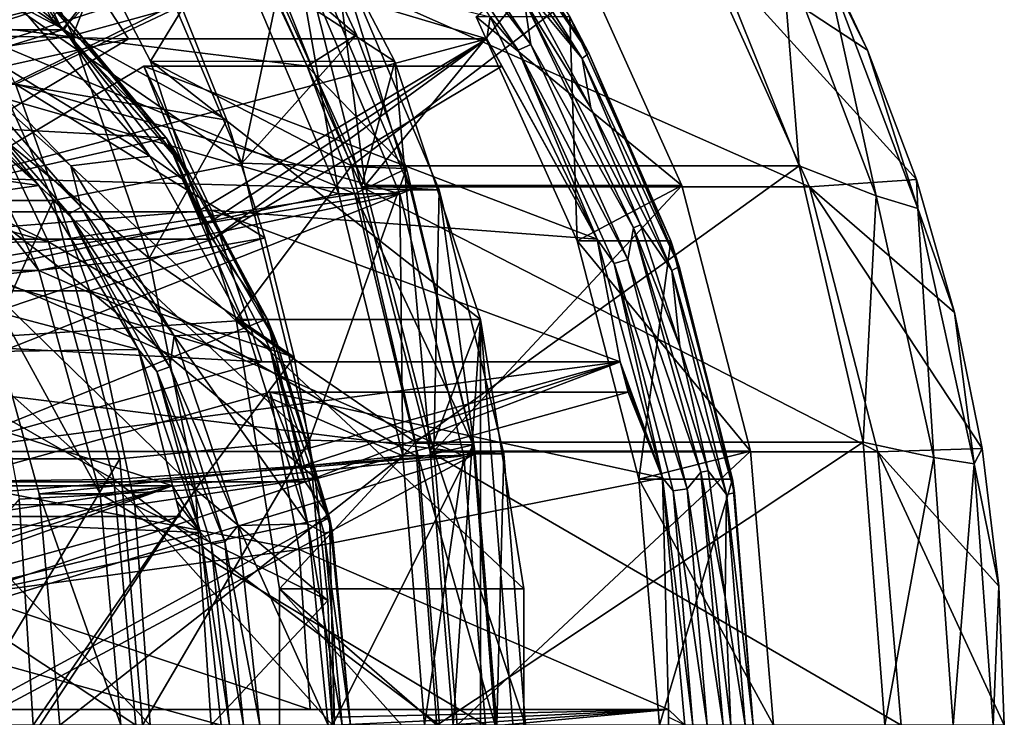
# Model space of a CAD drawing. Header units: metres. Extents: x 26 to 263, y -109 to 109.
# Tile 769 of 771: x 256.63 to 262.89, y 0.05 to 4.48. Entities that reach past the tile are written whole.
import ezdxf

# ---------------------------------------------------------------- set-up
doc = ezdxf.new("R2010")
doc.units = ezdxf.units.M
doc.layers.add('solid_500750', color=7, linetype='CONTINUOUS')

msp = doc.modelspace()

# ---------------------------------------------------------------- linework, layer by layer
at = {"layer": 'solid_500750'}
for points in [[(256.832245, 4.490128, 82.354691), (258.266174, 6.11606, 82.738861), (256.899994, 4.41886, 82.372849)], [(256.899994, 4.41886, 82.372849), (258.266174, 6.11606, 82.738861), (258.402771, 5.974639, 82.775459)], [(254.622711, 4.41886, 90.873077), (256.125488, 5.974639, 91.275688), (256.769958, 5.204803, 91.448349)], [(256.899994, 4.41886, 82.372849), (256.125488, 5.974639, 91.275688), (254.622711, 4.41886, 90.873077)], [(256.899994, 4.41886, 82.372849), (258.402771, 5.974639, 82.775459), (256.125488, 5.974639, 91.275688)], [(258.09024, 4.971088, 96.046661), (256.137299, 4.474844, 95.523445), (255.224426, 5.726282, 95.278877)], [(256.966644, 4.382412, 103.489616), (256.299469, 5.715424, 103.310875), (255.328812, 5.5, 106.82296)], [(257.318481, 5.269838, 100.498589), (256.299469, 5.715424, 103.310875), (256.966644, 4.382412, 103.489616)], [(256.664307, 5.742763, 99.598648), (257.461273, 4.218143, 99.812164), (258.070801, 5.221104, 99.975456)], [(259.014282, 4.217278, 94.016632), (257.461273, 4.218143, 99.812164), (256.664307, 5.742763, 99.598648)], [(259.014282, 4.217278, 94.016632), (256.664307, 5.742763, 99.598648), (258.21698, 5.742597, 93.803032)], [(258.21698, 5.742597, 93.803032), (258.091095, 5.000273, 93.769295), (258.802856, 3.420044, 93.959991)], [(259.014282, 4.217278, 94.016632), (258.21698, 5.742597, 93.803032), (258.802856, 3.420044, 93.959991)], [(258.970795, 5.513024, 82.410095), (259.043945, 5.560113, 82.353813), (259.879333, 4.325, 82.577621)], [(259.799072, 4.288371, 82.632004), (259.6203, 4.500995, 82.687538), (258.970795, 5.513024, 82.410095)], [(259.799072, 4.288371, 82.632004), (258.970795, 5.513024, 82.410095), (259.879333, 4.325, 82.577621)], [(259.879333, 4.325, 82.577621), (259.043945, 5.560113, 82.353813), (259.836121, 4.60656, 82.538307)], [(259.427429, 5.466437, 82.456497), (259.464355, 5.511456, 82.542229), (260.247314, 4.270773, 82.751991)], [(260.247314, 4.270773, 82.751991), (259.464355, 5.511456, 82.542229), (260.127289, 4.5, 82.823364)], [(256.966644, 4.382412, 103.489616), (255.328812, 5.5, 106.82296), (255.927155, 4.209518, 107.039711)], [(260.20401, 4.235888, 82.664551), (259.433563, 5.303184, 82.43045), (259.427429, 5.466437, 82.456497)], [(260.20401, 4.235888, 82.664551), (259.427429, 5.466437, 82.456497), (260.247314, 4.270773, 82.751991)], [(254.867294, 5.389723, 95.183197), (255.726547, 4.211748, 95.413399), (257.991669, 4.949747, 96.020241)], [(256.114716, 4.211748, 93.964493), (255.255463, 5.389723, 93.734291), (258.379822, 4.949747, 94.571342)], [(256.602417, 4.072176, 100.306747), (255.955002, 5.298323, 100.133301), (257.656708, 4.57081, 100.589203)], [(256.017761, 5.257553, 81.618858), (256.943329, 4.471181, 81.866821), (255.997391, 5.196609, 81.53756)], [(256.017761, 5.257553, 81.618858), (256.70282, 4.71897, 81.905914), (256.943329, 4.471181, 81.866821)], [(257.318481, 5.269838, 100.498589), (256.966644, 4.382412, 103.489616), (257.656708, 4.57081, 100.589203)], [(260.20401, 4.235888, 82.664551), (259.877197, 4.632884, 82.549309), (259.433563, 5.303184, 82.43045)], [(254.622711, 4.41886, 90.873077), (256.769958, 5.204803, 91.448349), (257.321259, 4.36131, 91.596046)], [(255.997391, 5.196609, 81.53756), (256.912231, 4.419353, 81.782646), (256.625458, 4.570092, 81.678139)], [(256.943329, 4.471181, 81.866821), (256.912231, 4.419353, 81.782646), (255.997391, 5.196609, 81.53756)], [(258.04184, 3.571523, 100.69239), (257.336823, 5.235544, 100.503502), (256.148254, 4.875161, 100.185074)], [(259.598572, 4.36131, 83.095818), (257.321259, 4.36131, 91.596046), (256.769958, 5.204803, 91.448349)], [(259.6203, 4.500995, 82.687538), (259.598572, 4.36131, 83.095818), (256.769958, 5.204803, 91.448349)], [(258.386475, 5.207694, 96.643654), (257.336823, 5.235544, 100.503502), (258.04184, 3.571523, 100.69239)], [(257.461273, 4.218143, 99.812164), (258.737854, 3.553834, 100.154167), (258.070801, 5.221104, 99.975456)], [(258.771179, 4.386723, 96.746719), (258.386475, 5.207694, 96.643654), (258.04184, 3.571523, 100.69239)], [(260.917511, 5.220891, 89.350197), (258.070801, 5.221104, 99.975456), (258.737854, 3.553834, 100.154167)], [(258.771179, 4.386723, 96.746719), (258.09024, 4.971088, 96.046661), (258.386475, 5.207694, 96.643654)], [(261.584564, 3.553695, 89.528908), (260.917511, 5.220891, 89.350197), (258.737854, 3.553834, 100.154167)], [(261.471344, 4.949973, 87.40728), (260.917511, 5.220891, 89.350197), (261.584564, 3.553695, 89.528908)], [(261.645081, 5.083052, 83.333519), (262.019684, 4.289638, 83.433884), (260.937927, 5, 83.144073)], [(261.752045, 4.830912, 85.404182), (262.019684, 4.289638, 83.433884), (261.645081, 5.083052, 83.333519)], [(260.124268, 5.0125, 86.264816), (258.112305, 5.012291, 93.774986), (258.8255, 3.428962, 93.966057)], [(258.8255, 3.428962, 93.966057), (258.112305, 5.012291, 93.774986), (258.624847, 4.985344, 93.912292)], [(260.124268, 5.0125, 86.264816), (258.8255, 3.428962, 93.966057), (260.837646, 3.428752, 86.455933)], [(260.124268, 5.0125, 86.264816), (260.837646, 3.428752, 86.455933), (259.532104, 4.5, 85.045013)], [(258.443695, 4.985344, 94.588448), (254.569916, 4.683691, 93.550629), (255.015182, 4.114328, 93.669922)], [(258.443695, 4.985344, 94.588448), (255.015182, 4.114328, 93.669922), (255.400436, 3.500191, 93.773132)], [(259.114746, 3.401484, 94.768234), (258.443695, 4.985344, 94.588448), (255.400436, 3.500191, 93.773132)], [(255.726547, 4.211748, 95.413399), (258.658234, 3.376469, 96.19883), (257.991669, 4.949747, 96.020241)], [(256.114716, 4.211748, 93.964493), (258.379822, 4.949747, 94.571342), (259.046417, 3.376469, 94.749924)], [(258.09024, 4.971088, 96.046661), (258.457764, 4.187133, 96.145119), (256.137299, 4.474844, 95.523445)], [(258.379822, 4.949747, 94.571342), (257.991669, 4.949747, 96.020241), (258.658234, 3.376469, 96.19883)], [(258.771179, 4.386723, 96.746719), (258.457764, 4.187133, 96.145119), (258.09024, 4.971088, 96.046661)], [(258.091095, 5.000273, 93.769295), (260.937927, 5, 83.144073), (261.649384, 3.420444, 83.334671)], [(258.802856, 3.420044, 93.959991), (258.091095, 5.000273, 93.769295), (261.649384, 3.420444, 83.334671)], [(258.379822, 4.949747, 94.571342), (258.658234, 3.376469, 96.19883), (259.046417, 3.376469, 94.749924)], [(259.114746, 3.401484, 94.768234), (258.624847, 4.985344, 93.912292), (258.443695, 4.985344, 94.588448)], [(258.8255, 3.428962, 93.966057), (258.624847, 4.985344, 93.912292), (259.295898, 3.401484, 94.092079)], [(259.114746, 3.401484, 94.768234), (259.295898, 3.401484, 94.092079), (258.624847, 4.985344, 93.912292)], [(262.329407, 3.467839, 83.516861), (261.649384, 3.420444, 83.334671), (260.937927, 5, 83.144073)], [(262.019684, 4.289638, 83.433884), (262.329407, 3.467839, 83.516861), (260.937927, 5, 83.144073)], [(262.073059, 3.362721, 87.568489), (261.471344, 4.949973, 87.40728), (261.584564, 3.553695, 89.528908)], [(261.752045, 4.830912, 85.404182), (261.471344, 4.949973, 87.40728), (262.073059, 3.362721, 87.568489)], [(256.842194, 3.334505, 100.370987), (256.148254, 4.875161, 100.185074), (255.677658, 3.334505, 104.717697)], [(258.04184, 3.571523, 100.69239), (256.148254, 4.875161, 100.185074), (256.842194, 3.334505, 100.370987)], [(262.339294, 3.281838, 85.561516), (262.019684, 4.289638, 83.433884), (261.752045, 4.830912, 85.404182)], [(262.339294, 3.281838, 85.561516), (261.752045, 4.830912, 85.404182), (262.073059, 3.362721, 87.568489)], [(256.70282, 4.71897, 81.905914), (256.832245, 4.490128, 82.354691), (256.899994, 4.41886, 82.372849)], [(257.560822, 3.732436, 82.135788), (256.70282, 4.71897, 81.905914), (256.899994, 4.41886, 82.372849)], [(256.943329, 4.471181, 81.866821), (256.70282, 4.71897, 81.905914), (257.560822, 3.732436, 82.135788)], [(259.836121, 4.60656, 82.538307), (259.877197, 4.632884, 82.549309), (260.259552, 3.922113, 82.651749)], [(260.20401, 4.235888, 82.664551), (260.259552, 3.922113, 82.651749), (259.877197, 4.632884, 82.549309)], [(256.082886, 4.456598, 81.532776), (256.625458, 4.570092, 81.678139), (257.456299, 3.614879, 81.900726)], [(256.602417, 4.072176, 100.306747), (257.656708, 4.57081, 100.589203), (257.946747, 3.84475, 100.666908)], [(256.912231, 4.419353, 81.782646), (257.456299, 3.614879, 81.900726), (256.625458, 4.570092, 81.678139)], [(257.656708, 4.57081, 100.589203), (256.966644, 4.382412, 103.489616), (257.946747, 3.84475, 100.666908)], [(259.836121, 4.60656, 82.538307), (260.259552, 3.922113, 82.651749), (260.576416, 3.179068, 82.736641)], [(260.531403, 3.161005, 82.724571), (259.836121, 4.60656, 82.538307), (260.576416, 3.179068, 82.736641)], [(259.879333, 4.325, 82.577621), (259.836121, 4.60656, 82.538307), (260.531403, 3.161005, 82.724571)], [(253.944336, 4.463677, 103.735687), (256.137299, 4.474844, 95.523445), (256.812836, 3.070354, 95.70443)], [(254.314407, 3.77291, 103.834831), (253.944336, 4.463677, 103.735687), (256.812836, 3.070354, 95.70443)], [(256.955109, 3.553606, 81.766457), (256.082886, 4.456598, 81.532776), (257.456299, 3.614879, 81.900726)], [(256.262878, 4.161611, 81.608742), (256.082886, 4.456598, 81.532776), (256.955109, 3.553606, 81.766457)], [(258.760345, 3.375999, 96.226189), (256.812836, 3.070354, 95.70443), (256.137299, 4.474844, 95.523445)], [(258.457764, 4.187133, 96.145119), (258.760345, 3.375999, 96.226189), (256.137299, 4.474844, 95.523445)], [(256.943329, 4.471181, 81.866821), (257.702911, 3.512985, 82.07032), (256.912231, 4.419353, 81.782646)], [(256.943329, 4.471181, 81.866821), (257.560822, 3.732436, 82.135788), (257.702911, 3.512985, 82.07032)], [(260.127289, 4.5, 82.823364), (259.532104, 4.5, 85.045013), (260.172516, 3.078181, 85.216591)], [(260.837646, 3.428752, 86.455933), (260.172516, 3.078181, 85.216591), (259.532104, 4.5, 85.045013)], [(259.6203, 4.500995, 82.687538), (260.299622, 3.088616, 82.869537), (259.598572, 4.36131, 83.095818)], [(259.799072, 4.288371, 82.632004), (260.299622, 3.088616, 82.869537), (259.6203, 4.500995, 82.687538)], [(260.7677, 3.078181, 82.994942), (260.127289, 4.5, 82.823364), (260.172516, 3.078181, 85.216591)], [(260.247314, 4.270773, 82.751991), (260.127289, 4.5, 82.823364), (260.7677, 3.078181, 82.994942)], [(255.084259, 3.865215, 90.996735), (254.622711, 4.41886, 90.873077), (257.321259, 4.36131, 91.596046)], [(256.899994, 4.41886, 82.372849), (254.622711, 4.41886, 90.873077), (255.084259, 3.865215, 90.996735)], [(257.560822, 3.732436, 82.135788), (256.899994, 4.41886, 82.372849), (255.084259, 3.865215, 90.996735)], [(257.452271, 2.967764, 103.61972), (256.966644, 4.382412, 103.489616), (255.927155, 4.209518, 107.039711)], [(256.912231, 4.419353, 81.782646), (257.662994, 3.472264, 81.983788), (257.456299, 3.614879, 81.900726)], [(257.702911, 3.512985, 82.07032), (257.662994, 3.472264, 81.983788), (256.912231, 4.419353, 81.782646)], [(257.946747, 3.84475, 100.666908), (256.966644, 4.382412, 103.489616), (257.452271, 2.967764, 103.61972)], [(259.088348, 3.537076, 96.831696), (258.771179, 4.386723, 96.746719), (258.04184, 3.571523, 100.69239)], [(259.088348, 3.537076, 96.831696), (258.457764, 4.187133, 96.145119), (258.771179, 4.386723, 96.746719)], [(255.084259, 3.865215, 90.996735), (257.321259, 4.36131, 91.596046), (255.480743, 3.261209, 91.102959)], [(259.598572, 4.36131, 83.095818), (255.480743, 3.261209, 91.102959), (257.321259, 4.36131, 91.596046)], [(257.758026, 3.261209, 82.602722), (255.480743, 3.261209, 91.102959), (259.598572, 4.36131, 83.095818)], [(257.806976, 3.175, 82.615837), (257.758026, 3.261209, 82.602722), (259.598572, 4.36131, 83.095818)], [(257.806976, 3.175, 82.615837), (259.598572, 4.36131, 83.095818), (257.854614, 3.088004, 82.628601)], [(257.854614, 3.088004, 82.628601), (259.598572, 4.36131, 83.095818), (259.69516, 4.188105, 83.121696)], [(259.69516, 4.188105, 83.121696), (259.598572, 4.36131, 83.095818), (259.647339, 4.275, 83.108887)], [(260.299622, 3.088616, 82.869537), (259.647339, 4.275, 83.108887), (259.598572, 4.36131, 83.095818)], [(259.799072, 4.288371, 82.632004), (259.879333, 4.325, 82.577621), (260.494843, 2.958474, 82.742523)], [(260.494843, 2.958474, 82.742523), (259.879333, 4.325, 82.577621), (260.531403, 3.161005, 82.724571)], [(256.182739, 3.959155, 82.180687), (255.91095, 4.300073, 81.693764), (256.752167, 3.429194, 81.919136)], [(256.196564, 4.10717, 81.666855), (256.752167, 3.429194, 81.919136), (255.91095, 4.300073, 81.693764)], [(260.299622, 3.088616, 82.869537), (259.69516, 4.188105, 83.121696), (259.647339, 4.275, 83.108887)], [(260.409393, 2.933419, 82.795509), (260.299622, 3.088616, 82.869537), (259.799072, 4.288371, 82.632004)], [(260.409393, 2.933419, 82.795509), (259.799072, 4.288371, 82.632004), (260.494843, 2.958474, 82.742523)], [(260.20401, 4.235888, 82.664551), (260.247314, 4.270773, 82.751991), (260.822357, 2.913595, 82.906052)], [(260.822357, 2.913595, 82.906052), (260.247314, 4.270773, 82.751991), (260.7677, 3.078181, 82.994942)], [(262.339294, 3.281838, 85.561516), (262.329407, 3.467839, 83.516861), (262.019684, 4.289638, 83.433884)], [(255.726547, 4.211748, 95.413399), (256.362366, 2.889838, 95.58374), (258.658234, 3.376469, 96.19883)], [(256.750519, 2.889838, 94.134834), (256.362366, 2.889838, 95.58374), (255.726547, 4.211748, 95.413399)], [(256.750519, 2.889838, 94.134834), (255.726547, 4.211748, 95.413399), (256.114716, 4.211748, 93.964493)], [(257.452271, 2.967764, 103.61972), (255.927155, 4.209518, 107.039711), (256.36203, 2.847009, 107.197235)], [(256.750519, 2.889838, 94.134834), (256.114716, 4.211748, 93.964493), (259.046417, 3.376469, 94.749924)], [(257.461273, 4.218143, 99.812164), (258.005188, 2.578037, 99.957878), (258.737854, 3.553834, 100.154167)], [(259.558136, 2.577072, 94.162338), (258.005188, 2.578037, 99.957878), (257.461273, 4.218143, 99.812164)], [(259.558136, 2.577072, 94.162338), (257.461273, 4.218143, 99.812164), (259.014282, 4.217278, 94.016632)], [(259.014282, 4.217278, 94.016632), (258.802856, 3.420044, 93.959991), (259.238708, 1.736014, 94.076759)], [(259.558136, 2.577072, 94.162338), (259.014282, 4.217278, 94.016632), (259.238708, 1.736014, 94.076759)], [(260.774353, 2.889796, 82.817352), (260.259552, 3.922113, 82.651749), (260.20401, 4.235888, 82.664551)], [(260.774353, 2.889796, 82.817352), (260.20401, 4.235888, 82.664551), (260.822357, 2.913595, 82.906052)], [(257.847839, 3.272012, 91.737122), (255.577332, 3.088004, 91.128838), (257.417847, 4.188105, 91.621925)], [(257.854614, 3.088004, 82.628601), (257.417847, 4.188105, 91.621925), (255.577332, 3.088004, 91.128838)], [(256.196564, 4.10717, 81.666855), (256.262878, 4.161611, 81.608742), (257.019562, 3.291597, 81.811462)], [(257.019562, 3.291597, 81.811462), (256.262878, 4.161611, 81.608742), (256.955109, 3.553606, 81.766457)], [(260.299622, 3.088616, 82.869537), (257.847839, 3.272012, 91.737122), (257.417847, 4.188105, 91.621925)], [(260.299622, 3.088616, 82.869537), (257.417847, 4.188105, 91.621925), (259.69516, 4.188105, 83.121696)], [(257.854614, 3.088004, 82.628601), (259.69516, 4.188105, 83.121696), (257.417847, 4.188105, 91.621925)], [(259.088348, 3.537076, 96.831696), (258.760345, 3.375999, 96.226189), (258.457764, 4.187133, 96.145119)], [(255.359573, 4.072923, 104.943054), (256.602417, 4.072176, 100.306747), (257.075073, 2.759274, 100.43338)], [(255.359573, 4.072923, 104.943054), (257.075073, 2.759274, 100.43338), (255.83313, 2.758803, 105.069931)], [(256.943359, 3.248538, 81.86692), (256.752167, 3.429194, 81.919136), (256.196564, 4.10717, 81.666855)], [(256.943359, 3.248538, 81.86692), (256.196564, 4.10717, 81.666855), (257.019562, 3.291597, 81.811462)], [(256.602417, 4.072176, 100.306747), (257.946747, 3.84475, 100.666908), (258.187256, 3.097145, 100.731346)], [(257.075073, 2.759274, 100.43338), (256.602417, 4.072176, 100.306747), (258.187256, 3.097145, 100.731346)], [(256.251678, 3.889087, 82.199158), (256.182739, 3.959155, 82.180687), (256.752167, 3.429194, 81.919136)], [(256.319336, 3.817734, 82.217285), (256.251678, 3.889087, 82.199158), (256.752167, 3.429194, 81.919136)], [(260.774353, 2.889796, 82.817352), (260.576416, 3.179068, 82.736641), (260.259552, 3.922113, 82.651749)], [(257.560822, 3.732436, 82.135788), (255.084259, 3.865215, 90.996735), (255.480743, 3.261209, 91.102959)], [(257.946747, 3.84475, 100.666908), (257.452271, 2.967764, 103.61972), (258.187256, 3.097145, 100.731346)], [(256.752167, 3.429194, 81.919136), (254.588272, 3.126921, 90.863853), (254.042053, 3.817734, 90.717522)], [(256.319336, 3.817734, 82.217285), (256.752167, 3.429194, 81.919136), (254.042053, 3.817734, 90.717522)], [(254.620956, 3.049522, 103.916962), (254.314407, 3.77291, 103.834831), (256.812836, 3.070354, 95.70443)], [(257.560822, 3.732436, 82.135788), (255.480743, 3.261209, 91.102959), (257.758026, 3.261209, 82.602722)], [(257.806976, 3.175, 82.615837), (257.560822, 3.732436, 82.135788), (257.758026, 3.261209, 82.602722)], [(257.854614, 3.088004, 82.628601), (258.201965, 2.582778, 82.307556), (257.560822, 3.732436, 82.135788)], [(257.702911, 3.512985, 82.07032), (257.560822, 3.732436, 82.135788), (258.201965, 2.582778, 82.307556)], [(257.806976, 3.175, 82.615837), (257.854614, 3.088004, 82.628601), (257.560822, 3.732436, 82.135788)], [(258.472565, 1.810652, 100.807777), (258.04184, 3.571523, 100.69239), (256.842194, 3.334505, 100.370987)], [(256.955109, 3.553606, 81.766457), (257.456299, 3.614879, 81.900726), (258.077057, 2.501672, 82.067039)], [(257.662994, 3.472264, 81.983788), (258.077057, 2.501672, 82.067039), (257.456299, 3.614879, 81.900726)], [(259.088348, 3.537076, 96.831696), (258.04184, 3.571523, 100.69239), (258.472565, 1.810652, 100.807777)], [(257.610748, 2.473419, 81.942108), (256.955109, 3.553606, 81.766457), (258.077057, 2.501672, 82.067039)], [(257.019562, 3.291597, 81.811462), (256.955109, 3.553606, 81.766457), (257.610748, 2.473419, 81.942108)], [(257.702911, 3.512985, 82.07032), (258.267334, 2.419786, 82.221535), (257.662994, 3.472264, 81.983788)], [(257.702911, 3.512985, 82.07032), (258.201965, 2.582778, 82.307556), (258.267334, 2.419786, 82.221535)], [(258.005188, 2.578037, 99.957878), (259.144867, 1.798709, 100.263214), (258.737854, 3.553834, 100.154167)], [(259.512421, 1.781279, 96.945313), (259.088348, 3.537076, 96.831696), (258.472565, 1.810652, 100.807777)], [(261.584564, 3.553695, 89.528908), (258.737854, 3.553834, 100.154167), (259.144867, 1.798709, 100.263214)], [(259.512421, 1.781279, 96.945313), (258.760345, 3.375999, 96.226189), (259.088348, 3.537076, 96.831696)], [(261.991486, 1.798996, 89.637924), (261.584564, 3.553695, 89.528908), (259.144867, 1.798709, 100.263214)], [(262.073059, 3.362721, 87.568489), (261.584564, 3.553695, 89.528908), (261.991486, 1.798996, 89.637924)], [(259.114746, 3.401484, 94.768234), (255.400436, 3.500191, 93.773132), (255.721832, 2.847322, 93.859238)], [(257.662994, 3.472264, 81.983788), (258.220886, 2.391737, 82.133247), (258.077057, 2.501672, 82.067039)], [(258.267334, 2.419786, 82.221535), (258.220886, 2.391737, 82.133247), (257.662994, 3.472264, 81.983788)], [(262.329407, 3.467839, 83.516861), (262.572784, 2.621763, 83.582062), (261.649384, 3.420444, 83.334671)], [(262.339294, 3.281838, 85.561516), (262.572784, 2.621763, 83.582062), (262.329407, 3.467839, 83.516861)], [(256.752167, 3.429194, 81.919136), (257.385101, 2.386361, 82.088707), (254.588272, 3.126921, 90.863853)], [(259.114746, 3.401484, 94.768234), (255.721832, 2.847322, 93.859238), (255.975616, 2.1628, 93.927231)], [(259.525085, 1.723935, 94.878166), (259.114746, 3.401484, 94.768234), (255.975616, 2.1628, 93.927231)], [(256.943359, 3.248538, 81.86692), (257.385101, 2.386361, 82.088707), (256.752167, 3.429194, 81.919136)], [(258.802856, 3.420044, 93.959991), (261.649384, 3.420444, 83.334671), (262.085297, 1.736199, 83.451462)], [(259.238708, 1.736014, 94.076759), (258.802856, 3.420044, 93.959991), (262.085297, 1.736199, 83.451462)], [(259.262421, 1.740735, 94.083115), (258.8255, 3.428962, 93.966057), (259.295898, 3.401484, 94.092079)], [(260.837646, 3.428752, 86.455933), (258.8255, 3.428962, 93.966057), (259.262421, 1.740735, 94.083115)], [(259.525085, 1.723935, 94.878166), (259.295898, 3.401484, 94.092079), (259.114746, 3.401484, 94.768234)], [(260.837646, 3.428752, 86.455933), (259.262421, 1.740735, 94.083115), (261.274506, 1.740823, 86.572975)], [(259.262421, 1.740735, 94.083115), (259.295898, 3.401484, 94.092079), (259.706238, 1.723935, 94.202011)], [(259.525085, 1.723935, 94.878166), (259.706238, 1.723935, 94.202011), (259.295898, 3.401484, 94.092079)], [(260.837646, 3.428752, 86.455933), (261.274506, 1.740823, 86.572975), (260.172516, 3.078181, 85.216591)], [(262.747772, 1.757515, 83.628944), (262.085297, 1.736199, 83.451462), (261.649384, 3.420444, 83.334671)], [(262.572784, 2.621763, 83.582062), (262.747772, 1.757515, 83.628944), (261.649384, 3.420444, 83.334671)], [(256.842194, 3.334505, 100.370987), (255.677658, 3.334505, 104.717697), (256.102448, 1.693172, 104.831505)], [(257.266968, 1.693172, 100.484795), (256.842194, 3.334505, 100.370987), (256.102448, 1.693172, 104.831505)], [(256.362366, 2.889838, 95.58374), (259.065521, 1.711326, 96.307945), (258.658234, 3.376469, 96.19883)], [(256.750519, 2.889838, 94.134834), (259.046417, 3.376469, 94.749924), (259.453705, 1.711326, 94.859039)], [(258.760345, 3.375999, 96.226189), (259.165131, 1.699764, 96.334633), (256.812836, 3.070354, 95.70443)], [(258.472565, 1.810652, 100.807777), (256.842194, 3.334505, 100.370987), (257.266968, 1.693172, 100.484795)], [(259.046417, 3.376469, 94.749924), (258.658234, 3.376469, 96.19883), (259.065521, 1.711326, 96.307945)], [(259.512421, 1.781279, 96.945313), (259.165131, 1.699764, 96.334633), (258.760345, 3.375999, 96.226189)], [(259.046417, 3.376469, 94.749924), (259.065521, 1.711326, 96.307945), (259.453705, 1.711326, 94.859039)], [(262.439575, 1.700352, 87.666672), (262.073059, 3.362721, 87.568489), (261.991486, 1.798996, 89.637924)], [(262.339294, 3.281838, 85.561516), (262.073059, 3.362721, 87.568489), (262.439575, 1.700352, 87.666672)], [(257.847839, 3.272012, 91.737122), (258.169556, 2.309344, 91.823318), (255.577332, 3.088004, 91.128838)], [(256.943359, 3.248538, 81.86692), (257.019562, 3.291597, 81.811462), (257.584991, 2.277725, 81.962944)], [(257.584991, 2.277725, 81.962944), (257.019562, 3.291597, 81.811462), (257.610748, 2.473419, 81.942108)], [(260.446838, 2.309344, 83.323082), (258.169556, 2.309344, 91.823318), (257.847839, 3.272012, 91.737122)], [(260.299622, 3.088616, 82.869537), (260.446838, 2.309344, 83.323082), (257.847839, 3.272012, 91.737122)], [(262.69696, 1.659454, 85.657341), (262.572784, 2.621763, 83.582062), (262.339294, 3.281838, 85.561516)], [(262.69696, 1.659454, 85.657341), (262.339294, 3.281838, 85.561516), (262.439575, 1.700352, 87.666672)], [(257.501373, 2.247929, 82.016418), (257.385101, 2.386361, 82.088707), (256.943359, 3.248538, 81.86692)], [(257.501373, 2.247929, 82.016418), (256.943359, 3.248538, 81.86692), (257.584991, 2.277725, 81.962944)], [(260.494843, 2.958474, 82.742523), (260.531403, 3.161005, 82.724571), (260.958374, 1.60744, 82.838966)], [(260.531403, 3.161005, 82.724571), (260.576416, 3.179068, 82.736641), (260.826019, 2.408434, 82.803505)], [(260.531403, 3.161005, 82.724571), (260.826019, 2.408434, 82.803505), (261.005829, 1.616625, 82.851685)], [(260.958374, 1.60744, 82.838966), (260.531403, 3.161005, 82.724571), (261.005829, 1.616625, 82.851685)], [(260.774353, 2.889796, 82.817352), (260.826019, 2.408434, 82.803505), (260.576416, 3.179068, 82.736641)], [(257.385101, 2.386361, 82.088707), (255.019012, 2.354419, 90.979256), (254.588272, 3.126921, 90.863853)], [(254.620956, 3.049522, 103.916962), (256.812836, 3.070354, 95.70443), (257.227356, 1.561959, 95.815483)], [(258.169556, 2.309344, 91.823318), (255.884521, 2.430133, 91.211128), (255.577332, 3.088004, 91.128838)], [(257.854614, 3.088004, 82.628601), (255.577332, 3.088004, 91.128838), (255.884521, 2.430133, 91.211128)], [(257.854614, 3.088004, 82.628601), (255.884521, 2.430133, 91.211128), (258.201965, 2.582778, 82.307556)], [(259.165131, 1.699764, 96.334633), (257.227356, 1.561959, 95.815483), (256.812836, 3.070354, 95.70443)], [(257.075073, 2.759274, 100.43338), (258.187256, 3.097145, 100.731346), (258.374512, 2.339133, 100.781509)], [(258.187256, 3.097145, 100.731346), (257.452271, 2.967764, 103.61972), (258.374512, 2.339133, 100.781509)], [(260.7677, 3.078181, 82.994942), (260.172516, 3.078181, 85.216591), (260.564728, 1.562834, 85.321663)], [(261.274506, 1.740823, 86.572975), (260.564728, 1.562834, 85.321663), (260.172516, 3.078181, 85.216591)], [(260.299622, 3.088616, 82.869537), (260.716705, 1.571058, 82.98127), (260.446838, 2.309344, 83.323082)], [(260.409393, 2.933419, 82.795509), (260.716705, 1.571058, 82.98127), (260.299622, 3.088616, 82.869537)], [(261.159912, 1.562834, 83.100014), (260.7677, 3.078181, 82.994942), (260.564728, 1.562834, 85.321663)], [(260.822357, 2.913595, 82.906052), (260.7677, 3.078181, 82.994942), (261.159912, 1.562834, 83.100014)], [(255.032104, 1.537583, 104.027122), (254.620956, 3.049522, 103.916962), (257.227356, 1.561959, 95.815483)], [(257.747345, 1.497833, 103.698769), (257.452271, 2.967764, 103.61972), (256.36203, 2.847009, 107.197235)], [(258.374512, 2.339133, 100.781509), (257.452271, 2.967764, 103.61972), (257.747345, 1.497833, 103.698769)], [(260.409393, 2.933419, 82.795509), (260.494843, 2.958474, 82.742523), (260.871796, 1.502057, 82.843513)], [(260.871796, 1.502057, 82.843513), (260.494843, 2.958474, 82.742523), (260.958374, 1.60744, 82.838966)], [(256.362366, 2.889838, 95.58374), (256.752686, 1.469569, 95.688316), (259.065521, 1.711326, 96.307945)], [(257.140869, 1.469569, 94.23941), (256.752686, 1.469569, 95.688316), (256.362366, 2.889838, 95.58374)], [(257.140869, 1.469569, 94.23941), (256.362366, 2.889838, 95.58374), (256.750519, 2.889838, 94.134834)], [(257.140869, 1.469569, 94.23941), (256.750519, 2.889838, 94.134834), (259.453705, 1.711326, 94.859039)], [(260.783142, 1.489336, 82.895638), (260.716705, 1.571058, 82.98127), (260.409393, 2.933419, 82.795509)], [(260.783142, 1.489336, 82.895638), (260.409393, 2.933419, 82.795509), (260.871796, 1.502057, 82.843513)], [(260.774353, 2.889796, 82.817352), (260.822357, 2.913595, 82.906052), (261.173767, 1.476941, 83.000198)], [(261.122894, 1.464877, 82.910728), (260.826019, 2.408434, 82.803505), (260.774353, 2.889796, 82.817352)], [(261.122894, 1.464877, 82.910728), (260.774353, 2.889796, 82.817352), (261.173767, 1.476941, 83.000198)], [(261.173767, 1.476941, 83.000198), (260.822357, 2.913595, 82.906052), (261.159912, 1.562834, 83.100014)], [(257.747345, 1.497833, 103.698769), (256.36203, 2.847009, 107.197235), (256.625946, 1.435788, 107.292847)], [(255.83313, 2.758803, 105.069931), (257.075073, 2.759274, 100.43338), (257.360901, 1.400373, 100.509956)], [(255.83313, 2.758803, 105.069931), (257.360901, 1.400373, 100.509956), (256.118256, 1.40233, 105.146317)], [(257.075073, 2.759274, 100.43338), (258.374512, 2.339133, 100.781509), (258.508087, 1.571848, 100.817299)], [(257.360901, 1.400373, 100.509956), (257.075073, 2.759274, 100.43338), (258.508087, 1.571848, 100.817299)], [(258.201965, 2.582778, 82.307556), (255.884521, 2.430133, 91.211128), (256.11673, 1.73989, 91.273338)], [(258.394012, 1.73989, 82.773109), (258.201965, 2.582778, 82.307556), (256.11673, 1.73989, 91.273338)], [(258.005188, 2.578037, 99.957878), (258.280945, 0.867271, 100.031761), (259.144867, 1.798709, 100.263214)], [(259.833771, 0.866822, 94.236183), (258.280945, 0.867271, 100.031761), (258.005188, 2.578037, 99.957878)], [(259.833771, 0.866822, 94.236183), (258.005188, 2.578037, 99.957878), (259.558136, 2.577072, 94.162338)], [(258.444, 1.546705, 82.786507), (258.598236, 1.320239, 82.413712), (258.201965, 2.582778, 82.307556)], [(258.267334, 2.419786, 82.221535), (258.201965, 2.582778, 82.307556), (258.598236, 1.320239, 82.413712)], [(258.419739, 1.643501, 82.780006), (258.444, 1.546705, 82.786507), (258.201965, 2.582778, 82.307556)], [(258.394012, 1.73989, 82.773109), (258.419739, 1.643501, 82.780006), (258.201965, 2.582778, 82.307556)], [(259.558136, 2.577072, 94.162338), (259.238708, 1.736014, 94.076759), (259.385437, 0, 94.116066)], [(259.558136, -2.577072, 94.162338), (259.558136, 2.577072, 94.162338), (259.385437, 0, 94.116066)], [(259.833771, -0.866822, 94.236183), (259.833771, 0.866822, 94.236183), (259.558136, 2.577072, 94.162338)], [(259.558136, -2.577072, 94.162338), (259.833771, -0.866822, 94.236183), (259.558136, 2.577072, 94.162338)], [(262.69696, 1.659454, 85.657341), (262.747772, 1.757515, 83.628944), (262.572784, 2.621763, 83.582062)], [(257.584991, 2.277725, 81.962944), (257.610748, 2.473419, 81.942108), (258.018066, 1.268226, 82.051231)], [(257.610748, 2.473419, 81.942108), (258.077057, 2.501672, 82.067039), (258.460999, 1.278354, 82.169899)], [(258.018066, 1.268226, 82.051231), (257.610748, 2.473419, 81.942108), (258.460999, 1.278354, 82.169899)], [(258.220886, 2.391737, 82.133247), (258.460999, 1.278354, 82.169899), (258.077057, 2.501672, 82.067039)], [(257.385101, 2.386361, 82.088707), (257.60083, 1.519862, 82.560608), (255.019012, 2.354419, 90.979256)], [(258.169556, 2.309344, 91.823318), (256.11673, 1.73989, 91.273338), (255.884521, 2.430133, 91.211128)], [(257.385101, 2.386361, 82.088707), (257.778015, 1.223865, 82.19397), (257.60083, 1.519862, 82.560608)], [(257.501373, 2.247929, 82.016418), (257.778015, 1.223865, 82.19397), (257.385101, 2.386361, 82.088707)], [(258.267334, 2.419786, 82.221535), (258.614899, 1.233596, 82.314651), (258.220886, 2.391737, 82.133247)], [(258.220886, 2.391737, 82.133247), (258.564423, 1.219297, 82.225288), (258.460999, 1.278354, 82.169899)], [(258.614899, 1.233596, 82.314651), (258.564423, 1.219297, 82.225288), (258.220886, 2.391737, 82.133247)], [(258.267334, 2.419786, 82.221535), (258.598236, 1.320239, 82.413712), (258.614899, 1.233596, 82.314651)], [(261.122894, 1.464877, 82.910728), (261.005829, 1.616625, 82.851685), (260.826019, 2.408434, 82.803505)], [(257.60083, 1.519862, 82.560608), (255.323532, 1.519862, 91.060837), (255.019012, 2.354419, 90.979256)], [(258.374512, 2.339133, 100.781509), (257.747345, 1.497833, 103.698769), (258.508087, 1.571848, 100.817299)], [(260.446838, 2.309344, 83.323082), (256.11673, 1.73989, 91.273338), (258.169556, 2.309344, 91.823318)], [(258.394012, 1.73989, 82.773109), (256.11673, 1.73989, 91.273338), (260.446838, 2.309344, 83.323082)], [(257.501373, 2.247929, 82.016418), (257.584991, 2.277725, 81.962944), (257.934418, 1.164305, 82.056564)], [(257.934418, 1.164305, 82.056564), (257.584991, 2.277725, 81.962944), (258.018066, 1.268226, 82.051231)], [(258.394012, 1.73989, 82.773109), (260.446838, 2.309344, 83.323082), (258.419739, 1.643501, 82.780006)], [(258.419739, 1.643501, 82.780006), (260.446838, 2.309344, 83.323082), (258.444, 1.546705, 82.786507)], [(258.444, 1.546705, 82.786507), (260.446838, 2.309344, 83.323082), (260.496857, 2.116159, 83.336479)], [(260.496857, 2.116159, 83.336479), (260.446838, 2.309344, 83.323082), (260.472382, 2.212903, 83.329926)], [(260.716705, 1.571058, 82.98127), (260.472382, 2.212903, 83.329926), (260.446838, 2.309344, 83.323082)], [(257.846252, 1.149074, 82.108818), (257.778015, 1.223865, 82.19397), (257.501373, 2.247929, 82.016418)], [(257.846252, 1.149074, 82.108818), (257.501373, 2.247929, 82.016418), (257.934418, 1.164305, 82.056564)], [(260.716705, 1.571058, 82.98127), (260.496857, 2.116159, 83.336479), (260.472382, 2.212903, 83.329926)], [(259.525085, 1.723935, 94.878166), (255.975616, 2.1628, 93.927231), (256.158661, 1.455313, 93.976273)], [(258.405853, 1.116114, 91.88662), (256.166718, 1.546705, 91.286736), (258.219574, 2.116159, 91.836708)], [(258.444, 1.546705, 82.786507), (258.219574, 2.116159, 91.836708), (256.166718, 1.546705, 91.286736)], [(260.716705, 1.571058, 82.98127), (258.405853, 1.116114, 91.88662), (258.219574, 2.116159, 91.836708)], [(260.716705, 1.571058, 82.98127), (258.219574, 2.116159, 91.836708), (260.496857, 2.116159, 83.336479)], [(258.444, 1.546705, 82.786507), (260.496857, 2.116159, 83.336479), (258.219574, 2.116159, 91.836708)], [(258.472565, 1.810652, 100.807777), (257.266968, 1.693172, 100.484795), (257.410095, 0, 100.52314)], [(258.472565, 1.810652, 100.807777), (257.410095, 0, 100.52314), (258.617523, 0, 100.846619)], [(258.280945, 0.867271, 100.031761), (259.281647, 0, 100.29985), (259.144867, 1.798709, 100.263214)], [(259.512421, 1.781279, 96.945313), (258.472565, 1.810652, 100.807777), (258.617523, 0, 100.846619)], [(259.652649, 0, 96.982872), (259.512421, 1.781279, 96.945313), (258.617523, 0, 100.846619)], [(261.991486, 1.798996, 89.637924), (259.144867, 1.798709, 100.263214), (259.281647, 0, 100.29985)], [(259.652649, 0, 96.982872), (259.165131, 1.699764, 96.334633), (259.512421, 1.781279, 96.945313)], [(261.991486, 1.798996, 89.637924), (259.281647, 0, 100.29985), (262.128265, 0, 89.674561)], [(262.439575, 1.700352, 87.666672), (261.991486, 1.798996, 89.637924), (262.128265, 0, 89.674561)], [(262.747772, 1.757515, 83.628944), (262.853119, 0.882971, 83.657166), (262.085297, 1.736199, 83.451462)], [(262.69696, 1.659454, 85.657341), (262.853119, 0.882971, 83.657166), (262.747772, 1.757515, 83.628944)], [(257.266968, 1.693172, 100.484795), (256.102448, 1.693172, 104.831505), (256.245575, 0, 104.869843)], [(259.525085, 1.723935, 94.878166), (256.158661, 1.455313, 93.976273), (256.269318, 0.732532, 94.00592)], [(257.410095, 0, 100.52314), (257.266968, 1.693172, 100.484795), (256.245575, 0, 104.869843)], [(259.525085, 1.723935, 94.878166), (256.269318, 0.732532, 94.00592), (256.306488, 0, 94.015869)], [(259.525085, 1.723935, 94.878166), (256.306488, 0, 94.015869), (259.663116, 0, 94.915138)], [(256.752686, 1.469569, 95.688316), (256.884247, 0, 95.723557), (259.065521, 1.711326, 96.307945)], [(256.884247, 0, 95.723557), (259.202484, 0, 96.344635), (259.065521, 1.711326, 96.307945)], [(257.140869, 1.469569, 94.23941), (259.453705, 1.711326, 94.859039), (259.590668, 0, 94.895729)], [(259.165131, 1.699764, 96.334633), (259.299072, 0, 96.370514), (257.227356, 1.561959, 95.815483)], [(259.453705, 1.711326, 94.859039), (259.065521, 1.711326, 96.307945), (259.202484, 0, 96.344635)], [(259.652649, 0, 96.982872), (259.299072, 0, 96.370514), (259.165131, 1.699764, 96.334633)], [(259.453705, 1.711326, 94.859039), (259.202484, 0, 96.344635), (259.590668, 0, 94.895729)], [(259.238708, 1.736014, 94.076759), (262.085297, 1.736199, 83.451462), (262.232056, 0, 83.490776)], [(259.238708, 1.736014, 94.076759), (262.232056, 0, 83.490776), (259.385437, 0, 94.116066)], [(261.274506, 1.740823, 86.572975), (259.262421, 1.740735, 94.083115), (259.409576, 0, 94.122536)], [(259.262421, 1.740735, 94.083115), (259.844238, 0, 94.238983), (259.409576, 0, 94.122536)], [(259.262421, 1.740735, 94.083115), (259.706238, 1.723935, 94.202011), (259.844238, 0, 94.238983)], [(261.274506, 1.740823, 86.572975), (259.409576, 0, 94.122536), (261.421631, 0, 86.612389)], [(259.525085, 1.723935, 94.878166), (259.663116, 0, 94.915138), (259.706238, 1.723935, 94.202011)], [(259.663116, 0, 94.915138), (259.844238, 0, 94.238983), (259.706238, 1.723935, 94.202011)], [(261.274506, 1.740823, 86.572975), (261.421631, 0, 86.612389), (260.564728, 1.562834, 85.321663)], [(262.232056, 0, 83.490776), (262.085297, 1.736199, 83.451462), (262.888458, 0, 83.666634)], [(262.853119, 0.882971, 83.657166), (262.888458, 0, 83.666634), (262.085297, 1.736199, 83.451462)], [(262.439575, 1.700352, 87.666672), (262.128265, 0, 89.674561), (262.562653, 0, 87.699654)], [(262.69696, 1.659454, 85.657341), (262.439575, 1.700352, 87.666672), (262.562653, 0, 87.699654)], [(262.69696, 1.659454, 85.657341), (262.562653, 0, 87.699654), (262.817108, 0, 85.689522)], [(262.69696, 1.659454, 85.657341), (262.817108, 0, 85.689522), (262.853119, 0.882971, 83.657166)], [(257.360901, 1.400373, 100.509956), (258.508087, 1.571848, 100.817299), (258.589111, 0.792137, 100.839005)], [(258.508087, 1.571848, 100.817299), (257.747345, 1.497833, 103.698769), (258.589111, 0.792137, 100.839005)], [(260.716705, 1.571058, 82.98127), (260.753235, 0.1, 83.405167), (258.405853, 1.116114, 91.88662)], [(260.716705, 1.571058, 82.98127), (260.85733, 0, 83.018944), (260.753235, 0.1, 83.405167)], [(260.908997, 0, 82.929359), (260.85733, 0, 83.018944), (260.716705, 1.571058, 82.98127)], [(260.783142, 1.489336, 82.895638), (260.908997, 0, 82.929359), (260.716705, 1.571058, 82.98127)], [(260.871796, 1.502057, 82.843513), (260.958374, 1.60744, 82.838966), (261.102264, 0, 82.877518)], [(260.958374, 1.60744, 82.838966), (261.005829, 1.616625, 82.851685), (261.114136, 0.813269, 82.880699)], [(260.958374, 1.60744, 82.838966), (261.114136, 0.813269, 82.880699), (261.150574, 0, 82.890457)], [(260.958374, 1.60744, 82.838966), (261.150574, 0, 82.890457), (261.102264, 0, 82.877518)], [(261.122894, 1.464877, 82.910728), (261.114136, 0.813269, 82.880699), (261.005829, 1.616625, 82.851685)], [(257.60083, 1.519862, 82.560608), (252.71019, 0.794925, 90.360703), (255.323532, 1.519862, 91.060837)], [(254.987488, 0.794925, 81.860466), (252.71019, 0.794925, 90.360703), (257.60083, 1.519862, 82.560608)], [(255.014221, 0.698811, 81.86763), (254.987488, 0.794925, 81.860466), (257.60083, 1.519862, 82.560608)], [(255.014221, 0.698811, 81.86763), (257.60083, 1.519862, 82.560608), (255.037491, 0.601739, 81.873863)], [(255.032104, 1.537583, 104.027122), (257.227356, 1.561959, 95.815483), (257.367218, 0, 95.852951)], [(255.167542, 0, 104.0634), (255.032104, 1.537583, 104.027122), (257.367218, 0, 95.852951)], [(255.037491, 0.601739, 81.873863), (257.60083, 1.519862, 82.560608), (257.650818, 1.326677, 82.574005)], [(258.405853, 1.116114, 91.88662), (256.29892, 0.829382, 91.322151), (256.166718, 1.546705, 91.286736)], [(258.444, 1.546705, 82.786507), (256.166718, 1.546705, 91.286736), (256.29892, 0.829382, 91.322151)], [(258.444, 1.546705, 82.786507), (256.29892, 0.829382, 91.322151), (258.598236, 1.320239, 82.413712)], [(259.299072, 0, 96.370514), (257.367218, 0, 95.852951), (257.227356, 1.561959, 95.815483)], [(257.650818, 1.326677, 82.574005), (257.60083, 1.519862, 82.560608), (257.626678, 1.423505, 82.567535)], [(257.778015, 1.223865, 82.19397), (257.626678, 1.423505, 82.567535), (257.60083, 1.519862, 82.560608)], [(260.564728, 1.562834, 85.321663), (261.421631, 0, 86.612389), (260.696777, 0, 85.357048)], [(261.159912, 1.562834, 83.100014), (260.564728, 1.562834, 85.321663), (260.696777, 0, 85.357048)], [(261.159912, 1.562834, 83.100014), (260.696777, 0, 85.357048), (261.291992, 0, 83.135399)], [(261.173767, 1.476941, 83.000198), (261.159912, 1.562834, 83.100014), (261.291992, 0, 83.135399)], [(257.747345, 1.497833, 103.698769), (256.625946, 1.435788, 107.292847), (256.714417, 0, 107.324898)], [(257.747345, 1.497833, 103.698769), (256.714417, 0, 107.324898), (256.757416, 0, 107.205696)], [(257.2724, 0, 94.274651), (256.884247, 0, 95.723557), (256.752686, 1.469569, 95.688316)], [(257.140869, 1.469569, 94.23941), (257.2724, 0, 94.274651), (256.752686, 1.469569, 95.688316)], [(257.747345, 1.497833, 103.698769), (256.757416, 0, 107.205696), (257.846283, 0, 103.725281)], [(257.140869, 1.469569, 94.23941), (259.590668, 0, 94.895729), (257.2724, 0, 94.274651)], [(258.589111, 0.792137, 100.839005), (257.747345, 1.497833, 103.698769), (257.846283, 0, 103.725281)], [(260.783142, 1.489336, 82.895638), (260.871796, 1.502057, 82.843513), (260.998749, 0, 82.877518)], [(260.783142, 1.489336, 82.895638), (260.998749, 0, 82.877518), (260.908997, 0, 82.929359)], [(260.871796, 1.502057, 82.843513), (261.102264, 0, 82.877518), (260.998749, 0, 82.877518)], [(261.122894, 1.464877, 82.910728), (261.240143, 0, 82.942139), (261.114136, 0.813269, 82.880699)], [(261.122894, 1.464877, 82.910728), (261.173767, 1.476941, 83.000198), (261.291992, 0, 83.031868)], [(261.122894, 1.464877, 82.910728), (261.291992, 0, 83.031868), (261.240143, 0, 82.942139)], [(261.173767, 1.476941, 83.000198), (261.291992, 0, 83.135399), (261.291992, 0, 83.031868)], [(256.625946, 1.435788, 107.292847), (255.384048, 0, 110.583992), (256.714417, 0, 107.324898)], [(256.118256, 1.40233, 105.146317), (257.360901, 1.400373, 100.509956), (257.458405, 0, 100.536072)], [(256.118256, 1.40233, 105.146317), (257.458405, 0, 100.536072), (256.216248, 0, 105.172569)], [(257.360901, 1.400373, 100.509956), (258.589111, 0.792137, 100.839005), (258.617523, 0, 100.846619)], [(257.360901, 1.400373, 100.509956), (258.617523, 0, 100.846619), (257.458405, 0, 100.536072)], [(257.778015, 1.223865, 82.19397), (257.650818, 1.326677, 82.574005), (257.626678, 1.423505, 82.567535)], [(255.037491, 0.601739, 81.873863), (257.650818, 1.326677, 82.574005), (255.373535, 1.326677, 91.074234)], [(257.778015, 1.223865, 82.19397), (255.490967, 0.668936, 91.105698), (255.373535, 1.326677, 91.074234)], [(257.778015, 1.223865, 82.19397), (255.373535, 1.326677, 91.074234), (257.650818, 1.326677, 82.574005)], [(258.598236, 1.320239, 82.413712), (256.29892, 0.829382, 91.322151), (256.350708, 0.1, 91.336021)], [(258.627991, 0.1, 82.835793), (258.598236, 1.320239, 82.413712), (256.350708, 0.1, 91.336021)], [(258.628754, 0, 82.835999), (258.732269, 0, 82.449623), (258.598236, 1.320239, 82.413712)], [(258.614899, 1.233596, 82.314651), (258.598236, 1.320239, 82.413712), (258.732269, 0, 82.449623)], [(258.628571, 0.050005, 82.835945), (258.628754, 0, 82.835999), (258.598236, 1.320239, 82.413712)], [(258.627991, 0.1, 82.835793), (258.628571, 0.050005, 82.835945), (258.598236, 1.320239, 82.413712)], [(257.934418, 1.164305, 82.056564), (258.018066, 1.268226, 82.051231), (258.156158, 0, 82.088226)], [(258.018066, 1.268226, 82.051231), (258.460999, 1.278354, 82.169899), (258.59082, 0, 82.204681)], [(258.018066, 1.268226, 82.051231), (258.59082, 0, 82.204681), (258.156158, 0, 82.088226)], [(258.68042, 0, 82.256363), (258.59082, 0, 82.204681), (258.460999, 1.278354, 82.169899)], [(258.564423, 1.219297, 82.225288), (258.68042, 0, 82.256363), (258.460999, 1.278354, 82.169899)], [(257.778015, 1.223865, 82.19397), (257.911224, 0, 82.22966), (255.490967, 0.668936, 91.105698)], [(257.962891, 0, 82.140068), (257.911224, 0, 82.22966), (257.778015, 1.223865, 82.19397)], [(257.846252, 1.149074, 82.108818), (257.962891, 0, 82.140068), (257.778015, 1.223865, 82.19397)], [(258.614899, 1.233596, 82.314651), (258.732269, 0, 82.346092), (258.564423, 1.219297, 82.225288)], [(258.564423, 1.219297, 82.225288), (258.732269, 0, 82.346092), (258.68042, 0, 82.256363)], [(258.614899, 1.233596, 82.314651), (258.732269, 0, 82.449623), (258.732269, 0, 82.346092)], [(257.846252, 1.149074, 82.108818), (257.934418, 1.164305, 82.056564), (258.052643, 0, 82.088234)], [(257.846252, 1.149074, 82.108818), (258.052643, 0, 82.088234), (257.962891, 0, 82.140068)], [(257.934418, 1.164305, 82.056564), (258.156158, 0, 82.088226), (258.052643, 0, 82.088234)], [(258.405853, 1.116114, 91.88662), (258.475952, 0.1, 91.905403), (256.29892, 0.829382, 91.322151)], [(260.753235, 0.1, 83.405167), (258.475952, 0.1, 91.905403), (258.405853, 1.116114, 91.88662)], [(262.853119, 0.882971, 83.657166), (262.817108, 0, 85.689522), (262.888458, 0, 83.666634)], [(258.475952, 0.1, 91.905403), (256.350708, 0.1, 91.336021), (256.29892, 0.829382, 91.322151)], [(258.280945, 0.867271, 100.031761), (258.280945, -0.867271, 100.031761), (259.281647, 0, 100.29985)], [(259.833771, -0.866822, 94.236183), (258.280945, -0.867271, 100.031761), (258.280945, 0.867271, 100.031761)], [(259.833771, -0.866822, 94.236183), (258.280945, 0.867271, 100.031761), (259.833771, 0.866822, 94.236183)], [(258.589111, 0.792137, 100.839005), (257.846283, 0, 103.725281), (258.617523, 0, 100.846619)], [(261.240143, 0, 82.942139), (261.150574, 0, 82.890457), (261.114136, 0.813269, 82.880699)], [(257.911224, 0, 82.22966), (255.530411, 0, 91.116264), (255.490967, 0.668936, 91.105698)], [(260.753235, 0.1, 83.405167), (256.350708, 0.1, 91.336021), (258.475952, 0.1, 91.905403)], [(258.627991, 0.1, 82.835793), (256.350708, 0.1, 91.336021), (260.753235, 0.1, 83.405167)], [(258.627991, -0.1, 82.835793), (260.753235, 0.1, 83.405167), (260.753235, -0.1, 83.405167)], [(258.627991, 0.1, 82.835793), (260.753235, 0.1, 83.405167), (258.628571, 0.050005, 82.835945)], [(258.628571, -0.050005, 82.835945), (260.753235, 0.1, 83.405167), (258.627991, -0.1, 82.835793)], [(258.628571, 0.050005, 82.835945), (260.753235, 0.1, 83.405167), (258.628754, 0, 82.835999)], [(258.628571, -0.050005, 82.835945), (258.628754, 0, 82.835999), (260.753235, 0.1, 83.405167)], [(260.753662, 0.049999, 83.405281), (260.753235, -0.1, 83.405167), (260.753235, 0.1, 83.405167)], [(260.753662, 0.049999, 83.405281), (260.753235, 0.1, 83.405167), (260.85733, 0, 83.018944)]]:
    msp.add_3dface(points, dxfattribs=at)

doc.saveas('drawing.dxf')
